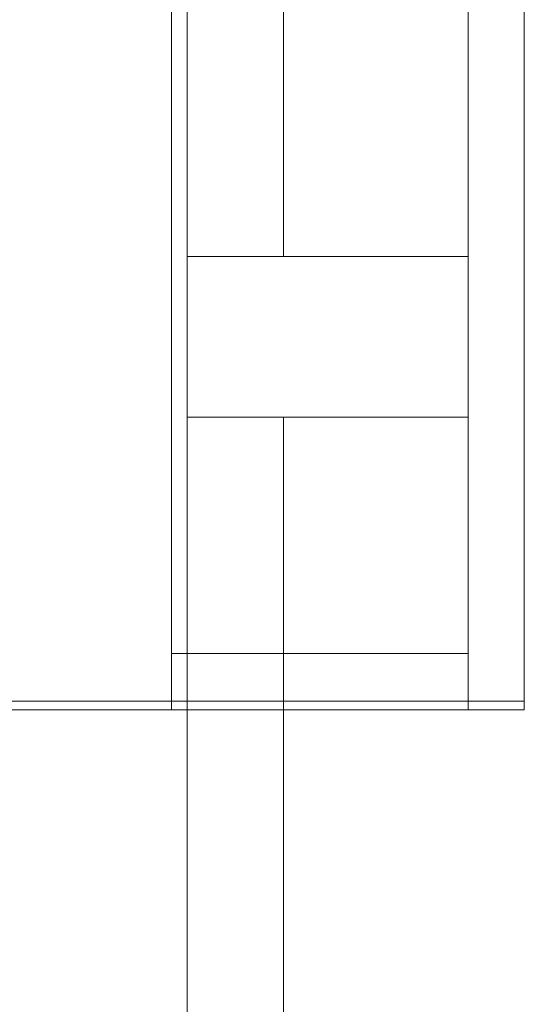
# Model space of a CAD drawing. Header units: millimetres. Extents: x 2 to 902, y -447 to 199.
# Tile 672 of 1056: x 28.25 to 29.51, y 161.43 to 163.89. Entities that reach past the tile are written whole.
import ezdxf

# ---------------------------------------------------------------- set-up
doc = ezdxf.new("R2010")
doc.units = ezdxf.units.MM
doc.header["$MEASUREMENT"] = 0
for name, color, linetype, lineweight in [('IFC-Laje-Contorno', 134, 'Continuous', 5), ('IFC-Parede padrão-Contorno', 44, 'Continuous', 5), ('IFC-Parede-Contorno', 42, 'Continuous', 5), ('IFC-Pilar-Contorno', 83, 'Continuous', 5), ('IFC-Viga-Contorno', 66, 'Continuous', 5)]:
    doc.layers.add(name, color=color, linetype=linetype, lineweight=lineweight)

msp = doc.modelspace()

# ---------------------------------------------------------------- linework, layer by layer
at = {"layer": 'IFC-Laje-Contorno', "color": 7, "lineweight": 5}
for p, q in [((29.5071, 162.1884), (29.5071, 171.8314)), ((28.6287, 162.3064), (28.6287, 171.6844)), ((29.3671, 162.3064), (29.3671, 171.6844)), ((28.6287, 162.3064), (29.3671, 162.3064)), ((28.9515, 162.3064), (29.3671, 162.3064)), ((27.6287, 162.1884), (29.5071, 162.1884))]:
    msp.add_line(p, q, dxfattribs=at)
at = {"layer": 'IFC-Parede padrão-Contorno', "color": 7, "lineweight": 5}
for p, q in [((29.5071, 162.1664), (29.5071, 167.52)), ((29.3671, 162.1664), (29.3671, 166.4708)), ((28.6287, 162.3064), (29.1456, 162.3064)), ((29.1456, 162.3064), (29.3671, 162.3064)), ((28.6287, 162.1664), (28.8502, 162.1664)), ((28.8502, 162.1664), (29.3671, 162.1664)), ((29.3671, 162.1664), (29.4447, 162.1664)), ((29.4447, 162.1664), (29.5071, 162.1664))]:
    msp.add_line(p, q, dxfattribs=at)
at = {"layer": 'IFC-Parede-Contorno', "color": 7, "lineweight": 5}
for p, q in [((28.6287, 162.1664), (28.6287, 167.5968)), ((28.0551, 162.1664), (28.6287, 162.1664))]:
    msp.add_line(p, q, dxfattribs=at)
at = {"layer": 'IFC-Pilar-Contorno', "color": 7, "lineweight": 5}
for p, q in [((28.6671, 163.2959), (28.8345, 163.2959)), ((28.6671, 163.0389), (28.6671, 163.2959)), ((28.6671, 163.2479), (28.6671, 163.2959)), ((28.6671, 163.2959), (29.1113, 163.2959)), ((28.8345, 163.2959), (28.9173, 163.2959)), ((28.9173, 163.2959), (29.3671, 163.2959)), ((29.1113, 163.2959), (29.1953, 163.2959)), ((29.1953, 163.2959), (29.3671, 163.2959)), ((29.3671, 163.2486), (29.3671, 163.2959)), ((28.6671, 163.1497), (28.6671, 163.2479)), ((29.3671, 163.153), (29.3671, 163.2486)), ((28.6671, 162.8959), (28.6671, 163.1497)), ((29.3671, 162.8959), (29.3671, 163.153)), ((28.6671, 162.9433), (28.6671, 163.0389)), ((28.6671, 162.8959), (28.6671, 162.9433)), ((28.6671, 162.8959), (29.1169, 162.8959)), ((28.6671, 162.8959), (28.7511, 162.8959)), ((28.7511, 162.8959), (28.923, 162.8959)), ((28.923, 162.8959), (29.3671, 162.8959)), ((29.1169, 162.8959), (29.2843, 162.8959)), ((29.2843, 162.8959), (29.3671, 162.8959))]:
    msp.add_line(p, q, dxfattribs=at)
at = {"layer": 'IFC-Viga-Contorno', "color": 7, "lineweight": 5}
for p, q in [((28.6671, 163.2959), (28.6671, 167.1543)), ((28.6671, 163.2959), (28.6671, 167.1543)), ((28.9071, 163.2959), (28.9071, 167.1543)), ((28.9071, 163.2959), (28.9071, 167.1543)), ((28.6671, 163.2959), (28.9071, 163.2959)), ((28.6671, 159.0374), (28.6671, 162.8959)), ((28.6671, 162.3064), (28.6671, 162.8959)), ((28.9071, 159.0374), (28.9071, 162.8959)), ((28.9071, 162.3064), (28.9071, 162.8959)), ((28.6671, 159.5664), (28.6671, 162.1664)), ((28.9071, 159.5664), (28.9071, 162.1664))]:
    msp.add_line(p, q, dxfattribs=at)

doc.saveas('drawing.dxf')
